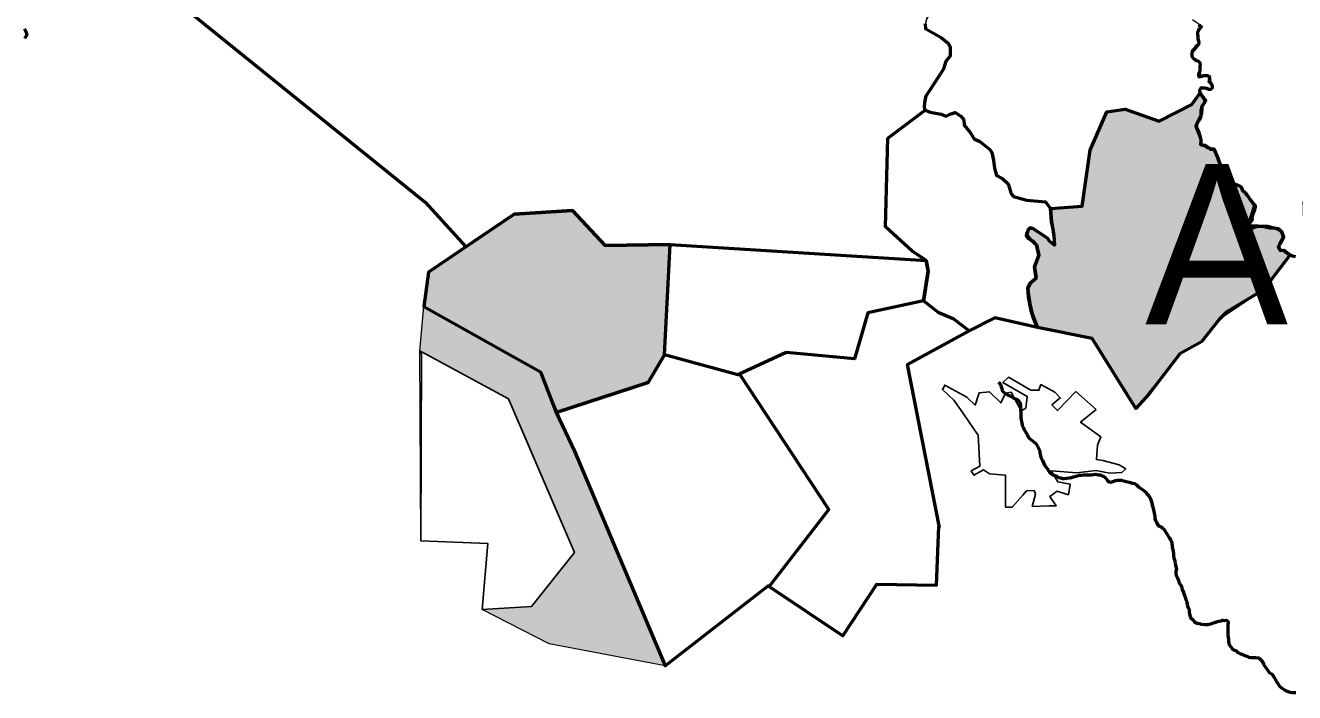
# Model space of a CAD drawing. Extents: x 553962 to 842807, y 8883888 to 9032388.
# Drawn here: x 813019 to 816974, y 9012495 to 9014576 of the extents above; entities that cross this region are included whole.
import ezdxf

# ---------------------------------------------------------------- set-up
doc = ezdxf.new("R2010")
doc.units = 0
doc.header["$LTSCALE"] = 200
for name, color, linetype, lineweight in [('21', 7, 'Continuous', 25), ('24', 7, 'Continuous', 25), ('28', 7, 'Continuous', 53), ('29', 7, 'Continuous', 53), ('35', 7, 'Continuous', 13)]:
    doc.layers.add(name, color=color, linetype=linetype, lineweight=lineweight)
doc.layers.add('41', color=7, linetype='Continuous')

msp = doc.modelspace()

# ---------------------------------------------------------------- hatches: boundary and pattern name
at = {"layer": '29'}
for points in [[(816829.7, 9013951.4), (816890.6, 9013949.9), (816914.2, 9013943.9), (816933.8, 9013934), (816939.1, 9013916.7), (816931.6, 9013898.7), (816923.3, 9013884.4), (816929.3, 9013873.9), (816941.3, 9013874.7), (816960.1, 9013860.4), (816877.3, 9013751.4), (816762.6, 9013682.3), (816739.1, 9013659), (816683.6, 9013588.5), (816616.5, 9013551.2), (816521.2, 9013427.1), (816479.6, 9013380.8), (816343.8, 9013599), (816173, 9013634), (816159.2, 9013666.3), (816153.4, 9013685.9), (816145.3, 9013728.6), (816143, 9013756.3), (816150, 9013772.4), (816168.4, 9013787.4), (816163.8, 9013823.2), (816177.6, 9013859), (816169.6, 9013891.3), (816159.2, 9013902.8), (816144.2, 9013910.9), (816138.4, 9013919), (816139.6, 9013929.3), (816147.7, 9013943.2), (816158, 9013942.1), (816173, 9013932.8), (816204.2, 9013912.1), (816209.9, 9013902.8), (816226.1, 9013890.1), (816226.1, 9013906.3), (816222.6, 9013935.1), (816216.8, 9013962.8), (816213.5, 9014004.5), (816311.8, 9014012.1), (816337.2, 9014186.9), (816389, 9014306.8), (816445.9, 9014314.9), (816552.5, 9014277.3), (816654, 9014329.1), (816680, 9014366.1), (816684.6, 9014356), (816693.2, 9014344.3), (816694.2, 9014338.1), (816692.1, 9014333.1), (816684.9, 9014321.9), (816682.2, 9014294.9), (816668.2, 9014267), (816668.3, 9014257.1), (816675.2, 9014242.1), (816679.1, 9014231.6), (816682.1, 9014218), (816681.1, 9014204.4), (816695.1, 9014202.1), (816711.7, 9014190.5), (816722.6, 9014190.8), (816734.3, 9014163.9), (816739.4, 9014148.8), (816759.3, 9014119.7), (816771, 9014104), (816778.1, 9014084.9), (816802.7, 9014075.8), (816807.2, 9014072.3), (816810.5, 9014062.7), (816822.8, 9014051.4), (816849.7, 9014013.4)], [(815028.3, 9013892.3), (814826.1, 9013889.1), (814723.9, 9013998.7), (814541.9, 9013986.8), (814275.5, 9013806.2), (814260, 9013699.3), (814623.8, 9013495.8), (814672.9, 9013368.7), (814960, 9013462.7), (815010.7, 9013548.9)], [(815013.1, 9012578), (814651.1, 9012647.1), (814441.9, 9012754.6), (814596.2, 9012763.8), (814729.8, 9012932), (814524.8, 9013411.3), (814248.4, 9013561.1), (814260, 9013699.3), (814623.8, 9013495.8)]]:
    msp.add_hatch(color=256, dxfattribs=at).paths.add_polyline_path(points)

# ---------------------------------------------------------------- linework, layer by layer
at = {"layer": '21'}
for points in [[(816355.8, 9013378.2), (816292.5, 9013433.8), (816234.8, 9013374.7), (816217.9, 9013392.3), (816244, 9013414.1), (816227.1, 9013431.7), (816183.5, 9013455.6), (816177.1, 9013438), (816152.5, 9013438.7), (816082.8, 9013478.8), (816065.2, 9013461.9), (816141.2, 9013419), (816136.3, 9013382.4), (816122.2, 9013373.3), (816102.5, 9013409.9), (816090.6, 9013431.7), (816073, 9013428.9), (816058.9, 9013398.6), (816023.7, 9013433.1), (815991.3, 9013430.3), (815978.7, 9013391.6), (815952.7, 9013416.9), (815883.7, 9013454.2), (815884.4, 9013452.8)], [(815884.4, 9013452.8), (815876.7, 9013440.1), (815912.5, 9013407.1), (815933, 9013377.5), (815953.3, 9013348), (815977.9, 9013312.4), (815987.8, 9013298), (815992.8, 9013200.9), (815966.7, 9013186.8), (815974.1, 9013173.2), (816004.8, 9013189.8), (816023.7, 9013177), (816073.7, 9013172.7), (816073.7, 9013073.5), (816094.1, 9013073.5), (816127.2, 9013110.8), (816139.1, 9013124.3), (816162.3, 9013124.9), (816166.6, 9013113.6), (816156.7, 9013075.6), (816208.8, 9013077), (816231.3, 9013077.7), (816210.9, 9013106.6), (816234.1, 9013123.5), (816269.3, 9013112.2), (816274.9, 9013144.6), (816236.2, 9013152.3), (816215.1, 9013186.8), (816296, 9013180.5), (816355.2, 9013187.5), (816398.8, 9013179.1), (816435.4, 9013181.9), (816448, 9013192.4), (816427.6, 9013205.1), (816376.3, 9013218.5), (816356.6, 9013222), (816360.1, 9013266.3), (816369.9, 9013292.4), (816307.3, 9013338.1), (816355.8, 9013378.2)]]:
    msp.add_lwpolyline(points, dxfattribs=at)
at = {"layer": '24', "lineweight": 53}
for points in [[(813015.5, 9014565.3), (813020.6, 9014556.5), (813022.8, 9014545.5), (813016.2, 9014535.3)], [(816673.9, 9014577.7), (816678.5, 9014575.6), (816683.1, 9014572.5), (816680.5, 9014567.5), (816675.4, 9014564.4), (816673.3, 9014558.3), (816671.2, 9014553.8), (816671.2, 9014548.2), (816672.2, 9014541), (816673.1, 9014533.9), (816674.6, 9014528.3), (816676.1, 9014522.7)], [(816676.1, 9014522.7), (816674.5, 9014516.6), (816670.4, 9014513), (816666.8, 9014509), (816662.7, 9014503.4), (816659.2, 9014499.8), (816655.1, 9014495.8), (816653.5, 9014489.7), (816653.5, 9014484.6), (816654.4, 9014478.5), (816658, 9014473.9), (816662, 9014470.8), (816665.5, 9014467.2), (816671.1, 9014465.1), (816675.7, 9014463.1), (816679.2, 9014459.5), (816680.2, 9014453.3), (816679.2, 9014448.3), (816679.1, 9014441.1), (816678.5, 9014433.5), (816676, 9014426.9), (816674.9, 9014421.8), (816675.9, 9014415.7), (816681, 9014416.2), (816686.6, 9014417.7), (816691.7, 9014419.2), (816696.8, 9014419.6), (816703.4, 9014419.6), (816708.4, 9014415), (816709.9, 9014409.9), (816708.3, 9014404.8), (816710.9, 9014399.7), (816714.9, 9014392.5), (816716.9, 9014386.4), (816716.8, 9014380.3), (816712.2, 9014376.2), (816706.6, 9014376.3), (816700, 9014379.4), (816693.9, 9014379.9), (816687.3, 9014380.5), (816681.7, 9014381), (816677.6, 9014374.4), (816679.1, 9014366.8), (816681.1, 9014361.7), (816684.6, 9014356), (816688.7, 9014351.4), (816693.2, 9014344.3), (816694.2, 9014338.1), (816692.1, 9014333.1), (816689, 9014329), (816685.9, 9014325), (816683.8, 9014318.8), (816682.3, 9014310.2), (816682.2, 9014303.1), (816682.2, 9014297.5), (816682.1, 9014292.4), (816679.6, 9014286.3), (816677.5, 9014281.2), (816673.4, 9014277.7), (816670.3, 9014271.6), (816668.2, 9014267), (816666.2, 9014261.9), (816668.2, 9014254.3), (816671.2, 9014248.6), (816672.7, 9014243)], [(816672.7, 9014243), (816676.2, 9014237.4), (816678.2, 9014232.3), (816680.2, 9014226.2), (816681.6, 9014219.5), (816682.1, 9014212.9), (816682.1, 9014207.3), (816685.1, 9014203.2), (816691.2, 9014201.7), (816695.8, 9014199.6), (816701.3, 9014195.5), (816707.4, 9014193.9), (816712, 9014189.8), (816718.1, 9014188.7), (816722.6, 9014190.8), (816724.1, 9014185.6), (816727.7, 9014179), (816729.7, 9014174.4), (816733.7, 9014165.7), (816736.7, 9014157), (816738.7, 9014150.9), (816741.7, 9014145.3), (816744.7, 9014141.2), (816748.2, 9014137.6), (816750.7, 9014133), (816755.8, 9014125.8), (816759.3, 9014119.7), (816763.3, 9014115.1), (816767.9, 9014111), (816769.9, 9014105.9), (816773.9, 9014098.7), (816775.9, 9014090.6), (816778.4, 9014086), (816782.4, 9014082.4), (816788.5, 9014080.3), (816796.6, 9014078.2), (816801.7, 9014075.6)], [(816801.7, 9014075.6), (816806.8, 9014072), (816810.3, 9014066.4), (816812.3, 9014061.8), (816817.8, 9014056.7), (816822.4, 9014051.1), (816826.4, 9014046.4), (816830.5, 9014040.3), (816835.5, 9014032.1), (816841.5, 9014024.4), (816847.6, 9014018.3), (816851.1, 9014014.7), (816851.1, 9014008.6), (816849, 9014001.5), (816848, 9013995.4), (816844.9, 9013990.3), (816842.8, 9013983.7), (816841.3, 9013976), (816841.9, 9013971.8), (816840.7, 9013967.5), (816831.9, 9013956.9), (816828.8, 9013951.7), (816828.8, 9013949.1), (816834.4, 9013945.5), (816840, 9013945), (816846.1, 9013944.9), (816852.7, 9013948), (816856.7, 9013948.7), (816863.9, 9013949.4), (816870, 9013949.9), (816874.9, 9013949.6), (816882.5, 9013947.2), (816887.4, 9013946.9), (816892.2, 9013945.6), (816897.7, 9013944.4), (816905.6, 9013944.4), (816911.9, 9013944.4), (816917.1, 9013943.8), (816923.5, 9013942), (816925.9, 9013939.3), (816929.4, 9013935.8), (816932.5, 9013931.7), (816935.5, 9013927.1), (816937, 9013920.9), (816937.4, 9013914.8), (816935.9, 9013909.7), (816933.8, 9013904.7), (816930.4, 9013900.4), (816928, 9013894.9), (816925.3, 9013889.5), (816924.4, 9013885.5), (816924.7, 9013882.8), (816927.7, 9013876.4), (816929.5, 9013874.6), (816934.6, 9013874.6), (816940.7, 9013874), (816945.2, 9013869.4), (816951.8, 9013864.8), (816956.4, 9013861.2), (816962, 9013859.1), (816967, 9013857.1), (816972.1, 9013856.5), (816977.2, 9013855.5)], [(816051.5, 9013463.5), (816057.1, 9013455.9), (816059.1, 9013451.3), (816061.6, 9013443.1), (816063.1, 9013437.5), (816066.1, 9013432.9), (816071.1, 9013428.8), (816076.7, 9013425.7), (816081.8, 9013422.6), (816087.9, 9013420.5), (816093.9, 9013416.4), (816099, 9013413.8), (816109.2, 9013409.2), (816115.2, 9013404), (816118.2, 9013399.4), (816119.7, 9013393.3), (816119.7, 9013387.2), (816120.1, 9013380.6), (816120.1, 9013375.5), (816120.6, 9013370.4), (816120.5, 9013363.8), (816121, 9013358.2), (816121, 9013351.5), (816122.4, 9013344.4), (816123.9, 9013336.2), (816125.4, 9013328.6), (816127.9, 9013322.5), (816129.9, 9013317.9), (816131.9, 9013313.3), (816137.4, 9013305.1), (816141.4, 9013297.4), (816144, 9013292.3), (816148, 9013287.2), (816152, 9013284.1), (816157.6, 9013280.5), (816162.7, 9013276.4), (816167.7, 9013271.8), (816171.7, 9013265.1), (816175.8, 9013257.5), (816179.8, 9013248.8), (816180.7, 9013242.7), (816182.2, 9013235), (816183.7, 9013228.9), (816186.2, 9013223.3), (816188.2, 9013218.7), (816191.2, 9013212), (816194.8, 9013204.8), (816198.4, 9013199.5), (816202.6, 9013193.5), (816208.3, 9013186.1), (816212.9, 9013179), (816220.3, 9013174.7), (816227, 9013172.3), (816232.7, 9013169.8), (816238, 9013166.3), (816244.3, 9013164.8), (816250.4, 9013162.7), (816256, 9013162.7), (816264.6, 9013164.2), (816272.3, 9013164.6), (816278.4, 9013166.1), (816285, 9013167.6), (816293.2, 9013170.1), (816303.3, 9013173.1), (816309.5, 9013173.1)], [(816309.5, 9013173.1), (816316.1, 9013174.6), (816322.7, 9013174.5), (816328.8, 9013174.5), (816334.9, 9013173.9), (816340.5, 9013173.9), (816347.6, 9013175.5), (816355.1, 9013175.8), (816363.2, 9013174.4), (816369.2, 9013173.7), (816374.5, 9013170.6), (816379.6, 9013169.1), (816385.2, 9013164.9), (816388.2, 9013160.3), (816391.2, 9013156.2), (816395.3, 9013152.1), (816402.4, 9013151.6), (816410.5, 9013154.1), (816415.6, 9013156.1), (816423.3, 9013157.6), (816428.9, 9013158), (816435, 9013158), (816442.1, 9013155.4), (816449.2, 9013153.3), (816458.8, 9013151.2), (816464.4, 9013149.2), (816470, 9013148.6), (816476.1, 9013147), (816481.2, 9013143.4), (816487.7, 9013136.8), (816494.8, 9013131.1), (816500.9, 9013127), (816505.9, 9013123.4), (816511, 9013120.3), (816513.5, 9013115.2), (816518.6, 9013110.1), (816522.6, 9013104.5)], [(816522.6, 9013104.5), (816526.6, 9013096.3), (816529.1, 9013086.6), (816530.6, 9013079.4), (816532.1, 9013074.3), (816533.5, 9013068.2), (816535.5, 9013060.6), (816537, 9013053.9), (816538.5, 9013045.3), (816538.9, 9013038.1), (816540.9, 9013032), (816543.4, 9013026.9), (816547.4, 9013019.7), (816552.5, 9013014.6), (816558.1, 9013012), (816561.6, 9013008.4), (816566.2, 9013004.3), (816571.2, 9012998.2), (816576.2, 9012990.5), (816580.2, 9012982.8), (816583.8, 9012977.2), (816587.8, 9012970.6), (816590.3, 9012966), (816591.8, 9012960.4), (816592.2, 9012953.2), (816592.2, 9012948.1), (816593.7, 9012943), (816595.2, 9012936.9), (816596.7, 9012928.8), (816597.1, 9012921.6), (816598.1, 9012915), (816600.1, 9012908.9), (816601.6, 9012900.7), (816603.5, 9012891.5), (816605, 9012885.4), (816606.5, 9012878.8), (816603.8, 9012873.5), (816603.8, 9012865.1), (816604.7, 9012860.9), (816608.8, 9012853.4), (816612.2, 9012844.2), (816614.7, 9012836.7), (816618.9, 9012831.6), (816619.9, 9012830.8), (816621.4, 9012825.7), (816622.9, 9012820.1), (816624.4, 9012814.5), (816627.9, 9012807.3), (816629.9, 9012801.2), (816633.4, 9012793), (816634.8, 9012785.9), (816638.4, 9012779.2), (816638.1, 9012774.7), (816640.6, 9012765.5), (816642.3, 9012759.6), (816644.8, 9012756.3), (816645.8, 9012751.7), (816645.8, 9012745.6), (816646.2, 9012740), (816648.7, 9012733.3), (816651.2, 9012726.2), (816655.8, 9012723.6), (816660.7, 9012716.9), (816663.2, 9012714.4), (816670.7, 9012711.1)], [(816670.7, 9012711.1), (816677.4, 9012710.2), (816682.4, 9012708.6), (816693.3, 9012706.9), (816703.3, 9012706.9), (816711.7, 9012709.4), (816714.2, 9012709.4), (816716.7, 9012710.2), (816721.7, 9012712.7), (816725.9, 9012713.6), (816734.1, 9012716.5), (816739.2, 9012717.5), (816744.8, 9012718.4), (816749.3, 9012720.5), (816754.9, 9012720.4), (816760.5, 9012720.9), (816766.1, 9012718.3), (816766.6, 9012712.7), (816766.5, 9012707.1), (816766.5, 9012701.5), (816766.5, 9012695.9), (816766.4, 9012687.7), (816766.3, 9012678.1), (816766.3, 9012673), (816766.8, 9012667.9), (816767.8, 9012660.7), (816768.2, 9012655.1), (816769.7, 9012648.5), (816772.7, 9012642.4), (816775.7, 9012637.8), (816779.8, 9012632.6), (816786.1, 9012627.3), (816791.9, 9012625.9), (816795.3, 9012621.5), (816805.4, 9012615.6), (816811.2, 9012614.8), (816816.2, 9012611.4)], [(816816.2, 9012611.4), (816825.4, 9012608.9), (816831.3, 9012605.6), (816838, 9012604.7), (816843, 9012604.7), (816852.2, 9012604.7), (816860.6, 9012603.1), (816863.5, 9012602.1), (816869, 9012597.4), (816873.1, 9012592.8), (816877.6, 9012584.1), (816880.1, 9012579), (816884.1, 9012572.9), (816888.2, 9012567.3), (816891.7, 9012562.7), (816895.2, 9012558), (816902.3, 9012553.4), (816907.3, 9012546.8), (816910.9, 9012542.2), (816913.4, 9012537.6), (816917.9, 9012529.4), (816921.9, 9012523.2), (816925, 9012518.6), (816928.5, 9012514.5), (816933.5, 9012509.4), (816939.1, 9012505.8), (816943.7, 9012502.7), (816947.8, 9012500.3), (816954.3, 9012498.1), (816959.4, 9012496.5), (816966.5, 9012495.4), (816971.6, 9012494.9), (816978.2, 9012494.9)]]:
    msp.add_lwpolyline(points, dxfattribs=at)
at = {"layer": '28'}
for points in [[(813449.8, 9014804.9), (813445.4, 9014793.2), (813442.5, 9014783), (813442.5, 9014776.4), (813457.1, 9014758.9), (813483.3, 9014737.7), (813487.7, 9014731.1), (813491.4, 9014725.3), (813489.2, 9014714.3), (813489.2, 9014708.5), (813486.3, 9014693.9), (813475.3, 9014681.4), (813469.5, 9014675.6), (813462.4, 9014673.4), (814264.7, 9014024.8), (814391.7, 9013884.9)], [(815822.6, 9014311.4), (815820.9, 9014322.3), (815821.7, 9014335.8), (815825.9, 9014356), (815836, 9014372), (815880.7, 9014440.2), (815888.2, 9014464.7), (815901.7, 9014481.5), (815901.7, 9014506.8), (815895.8, 9014518.6), (815873.1, 9014537.1), (815825.1, 9014564), (815824.3, 9014580.9)], [(815826.4, 9013842.8), (815781.5, 9013873.1), (815699.3, 9013947.5), (815706.6, 9014224.5), (815822.6, 9014311.4)], [(814391.7, 9013884.9), (814541.9, 9013986.8), (814723.9, 9013998.7), (814826.1, 9013889.1), (815028.3, 9013892.3), (815826.4, 9013842.8)]]:
    msp.add_lwpolyline(points, dxfattribs=at)
at = {"layer": '29'}
for p, q in [((815699.3, 9013947.5), (815706.6, 9014224.5)), ((815028.3, 9013892.3), (815826.4, 9013842.8))]:
    msp.add_line(p, q, dxfattribs=at)
at = {"layer": '29', "lineweight": 25}
for points in [[(815836, 9014610.4), (815827.6, 9014597.7), (815824.3, 9014580.9), (815825.1, 9014564), (815873.1, 9014537.1)], [(816680, 9014366.1), (816677.1, 9014374.3), (816683.6, 9014379.3), (816690.2, 9014379.3), (816700.7, 9014379.8), (816708.3, 9014375.8), (816714.3, 9014376.8), (816718.3, 9014381.8), (816716.3, 9014388.8), (816712.8, 9014394.9), (816708.3, 9014402.4), (816708.8, 9014408), (816709.8, 9014416), (816701.2, 9014421.1), (816690.2, 9014419.5), (816682.6, 9014416.5), (816676.6, 9014416.5), (816675.1, 9014422.1), (816680.1, 9014434), (816680.1, 9014451.1), (816679.6, 9014459.6), (816674.1, 9014463.1), (816665.5, 9014467.2), (816656.5, 9014475.2), (816653.4, 9014483.2), (816656, 9014494.3), (816663.5, 9014506.4), (816673.1, 9014513.4), (816677.1, 9014520), (816675.6, 9014525.7), (816674.1, 9014537.3), (816672.1, 9014546.8), (816672.6, 9014556.4), (816678.6, 9014566.4), (816683.6, 9014571), (816681.6, 9014574.5), (816675.1, 9014578.5)], [(815873.1, 9014537.1), (815895.8, 9014518.6), (815901.7, 9014506.8), (815901.7, 9014481.5), (815888.2, 9014464.7)], [(815888.2, 9014464.7), (815880.7, 9014440.2), (815836, 9014372), (815825.9, 9014356), (815821.7, 9014335.8), (815820.9, 9014322.3), (815822.6, 9014311.4), (815838.6, 9014305.5)], [(816445.9, 9014314.9), (816552.5, 9014277.3), (816654, 9014329.1), (816680, 9014366.1)], [(816199.4, 9014024.2), (816200.9, 9014023.8), (816213.5, 9014004.5), (816311.8, 9014012.1), (816337.2, 9014186.9), (816389, 9014306.8), (816445.9, 9014314.9)], [(815838.6, 9014305.5), (815872.2, 9014299.6), (815888.2, 9014292.8), (815897.5, 9014297.9), (815916, 9014304.6), (815934.5, 9014292.8), (815943.8, 9014281.1), (815944.6, 9014265.1), (815963.2, 9014241.5)], [(815963.2, 9014241.5), (815975.8, 9014222.1), (815983.2, 9014218.2)], [(815983.2, 9014218.2), (815992.9, 9014213.7), (815994.8, 9014212.1)], [(815994.8, 9014212.1), (815995.1, 9014212), (816013.2, 9014198.2), (816018, 9014194)], [(816018, 9014194), (816024.5, 9014189), (816025.7, 9014187.1)], [(816025.7, 9014187.1), (816030.9, 9014179.6), (816035.1, 9014162), (816035.6, 9014157.5)], [(816035.6, 9014157.5), (816036.1, 9014155.1), (816038.6, 9014134.2), (816041.6, 9014119)], [(816041.6, 9014119), (816045.5, 9014108.3), (816064.5, 9014097.9), (816081.5, 9014081.7), (816091, 9014050.4), (816092.3, 9014049)], [(816092.3, 9014049), (816100.7, 9014042.4), (816115.6, 9014037.2), (816139.5, 9014030.6)], [(816139.5, 9014030.6), (816184.9, 9014028), (816190.6, 9014026.6)], [(816190.6, 9014026.6), (816198.2, 9014026), (816199.4, 9014024.2)]]:
    msp.add_lwpolyline(points, dxfattribs=at)
at = {"layer": '29'}
for points in [[(816829.7, 9013951.4), (816890.6, 9013949.9), (816914.2, 9013943.9), (816933.8, 9013934), (816939.1, 9013916.7), (816931.6, 9013898.7), (816923.3, 9013884.4), (816929.3, 9013873.9), (816941.3, 9013874.7), (816960.1, 9013860.4), (816877.3, 9013751.4), (816762.6, 9013682.3), (816739.1, 9013659), (816683.6, 9013588.5), (816616.5, 9013551.2), (816521.2, 9013427.1), (816479.6, 9013380.8), (816343.8, 9013599), (816173, 9013634), (816159.2, 9013666.3), (816153.4, 9013685.9), (816145.3, 9013728.6), (816143, 9013756.3), (816150, 9013772.4), (816168.4, 9013787.4), (816163.8, 9013823.2), (816177.6, 9013859), (816169.6, 9013891.3), (816159.2, 9013902.8), (816144.2, 9013910.9), (816138.4, 9013919), (816139.6, 9013929.3), (816147.7, 9013943.2), (816158, 9013942.1), (816173, 9013932.8), (816204.2, 9013912.1), (816209.9, 9013902.8), (816226.1, 9013890.1), (816226.1, 9013906.3), (816222.6, 9013935.1), (816216.8, 9013962.8), (816213.5, 9014004.5), (816311.8, 9014012.1), (816337.2, 9014186.9), (816389, 9014306.8), (816445.9, 9014314.9), (816552.5, 9014277.3), (816654, 9014329.1), (816680, 9014366.1), (816684.6, 9014356), (816693.2, 9014344.3), (816694.2, 9014338.1), (816692.1, 9014333.1), (816684.9, 9014321.9), (816682.2, 9014294.9), (816668.2, 9014267), (816668.3, 9014257.1), (816675.2, 9014242.1), (816679.1, 9014231.6), (816682.1, 9014218), (816681.1, 9014204.4), (816695.1, 9014202.1), (816711.7, 9014190.5), (816722.6, 9014190.8), (816734.3, 9014163.9), (816739.4, 9014148.8), (816759.3, 9014119.7), (816771, 9014104), (816778.1, 9014084.9), (816802.7, 9014075.8), (816807.2, 9014072.3), (816810.5, 9014062.7), (816822.8, 9014051.4), (816849.7, 9014013.4)], [(815028.3, 9013892.3), (814826.1, 9013889.1), (814723.9, 9013998.7), (814541.9, 9013986.8), (814275.5, 9013806.2), (814260, 9013699.3), (814623.8, 9013495.8), (814672.9, 9013368.7), (814960, 9013462.7), (815010.7, 9013548.9)]]:
    msp.add_lwpolyline(points, close=True, dxfattribs=at)
for points in [[(815706.6, 9014224.5), (815822.6, 9014311.4), (815838.6, 9014305.5), (815872.2, 9014299.6), (815888.2, 9014292.8), (815897.5, 9014297.9), (815916, 9014304.6), (815934.5, 9014292.8), (815943.8, 9014281.1), (815944.6, 9014265.1), (815963.2, 9014241.5), (815975.1, 9014222), (815992.9, 9014213.7), (816024.5, 9014189), (816030.3, 9014179.5), (816036.1, 9014155.1), (816039.1, 9014130.4), (816041.6, 9014119.1), (816045.5, 9014108.3), (816064.5, 9014097.9), (816081.5, 9014081.7), (816091, 9014050.4), (816098.6, 9014041.9), (816139.5, 9014030.6), (816198.2, 9014026), (816213.5, 9014004.5), (816216.8, 9013962.8), (816224.3, 9013920.7), (816226.1, 9013890.1), (816209.9, 9013902.8), (816204.2, 9013912.1), (816158.1, 9013942.7), (816149.8, 9013944.2), (816143.2, 9013937.6), (816139.4, 9013922.4), (816151.7, 9013906.8), (816169.6, 9013891.3), (816177.6, 9013859), (816163.8, 9013823.2), (816168.4, 9013787.4), (816150, 9013772.4), (816143, 9013756.3), (816144.2, 9013742.4), (816149.4, 9013707.2), (816156.3, 9013676.1), (816173, 9013634), (816039.8, 9013664.1), (815960.3, 9013623.5)], [(815818.1, 9013717.4), (815832, 9013809.1), (815826.4, 9013842.8), (815781.5, 9013873.1), (815699.3, 9013947.5)], [(815389.9, 9013555.7), (815239.4, 9013486), (815010.7, 9013548.9), (815028.3, 9013892.3)], [(815826.4, 9013842.8), (815832, 9013809.1), (815818.1, 9013717.4), (815644.6, 9013679.8), (815603, 9013536.1), (815389.9, 9013555.7)], [(815818.1, 9013717.4), (815644.6, 9013679.8), (815603, 9013536.1), (815389.9, 9013555.7)], [(815960.3, 9013623.5), (815912.2, 9013659.9), (815865.3, 9013679.4), (815818.1, 9013717.4)], [(815960.3, 9013623.5), (815912.2, 9013659.9), (815865.3, 9013679.4), (815818.1, 9013717.4)], [(815867.5, 9013010.3), (815767.4, 9013518), (815960.3, 9013623.5)], [(815010.7, 9013548.9), (814960, 9013462.7), (814672.9, 9013368.7)], [(815389.9, 9013555.7), (815239.4, 9013486), (815010.7, 9013548.9)], [(815337.9, 9012826.7), (815522.8, 9013066.5), (815244.3, 9013488.9)], [(814672.9, 9013368.7), (814730.5, 9013247.7), (815013.1, 9012578), (815333.2, 9012828.3), (815565.8, 9012671.6), (815671.8, 9012832.9), (815858.3, 9012830.6), (815865.2, 9013012.6), (815867.5, 9013010.3)]]:
    msp.add_lwpolyline(points, dxfattribs=at)
at = {"layer": '29', "lineweight": 13}
msp.add_lwpolyline([(815013.1, 9012578), (814651.1, 9012647.1), (814441.9, 9012754.6), (814596.2, 9012763.8), (814729.8, 9012932), (814524.8, 9013411.3), (814248.4, 9013561.1), (814260, 9013699.3), (814623.8, 9013495.8)], close=True, dxfattribs=at)
at = {"layer": '29', "lineweight": 25}
msp.add_lwpolyline([(814253.1, 9013551.8), (814250.8, 9012968.8), (814460.3, 9012959.6), (814441.9, 9012754.6), (814596.2, 9012763.8), (814729.8, 9012932), (814524.8, 9013411.3), (814248.4, 9013561.1)], close=True, dxfattribs=at)
at = {"layer": '35'}
msp.add_lwpolyline([(816655.9, 9014594.8), (816685.8, 9014573.2), (816672.6, 9014553.2), (816677.5, 9014516.7), (816655.9, 9014490.1), (816657.6, 9014476.8), (816679.2, 9014460.2), (816680.9, 9014418.6), (816690.8, 9014422), (816712.4, 9014418.6), (816704.1, 9014400.3), (816719.1, 9014383.7), (816705.8, 9014373.8), (816697.5, 9014382.1), (816675.9, 9014375.4), (816700.8, 9014340.5), (816689.2, 9014328.9), (816687.5, 9014300.6), (816669.2, 9014260.8), (816682.5, 9014202.6), (816729, 9014186), (816739, 9014146.1), (816782.2, 9014079.6), (816803.8, 9014074.6), (816810.4, 9014063), (816850.3, 9014014.8), (816829.7, 9013951.4), (816890.6, 9013949.9), (816933.8, 9013934), (816939.1, 9013916.7), (816923.3, 9013884.4), (816929.3, 9013873.9), (816941.3, 9013874.7), (816960.1, 9013860.4), (816877.3, 9013751.4), (816739.1, 9013659), (816683.6, 9013588.5), (816616.5, 9013551.2), (816479.6, 9013380.8), (816343.8, 9013599), (816039.8, 9013664.1), (815767.4, 9013518), (815867.5, 9013010.3), (815858.3, 9012830.6), (815671.8, 9012832.9), (815565.8, 9012671.6), (815333.2, 9012828.3), (815013.1, 9012578), (814651.1, 9012647.1), (814441.9, 9012754.6), (814460.3, 9012959.6), (814250.8, 9012968.8), (814248.4, 9013561.1), (814260, 9013699.3), (814275.5, 9013806.2), (814391.7, 9013884.9), (814328.2, 9013954.9), (814264.7, 9014024.8), (813462.4, 9014673.4)], dxfattribs=at)

# ---------------------------------------------------------------- texts
at = {"layer": '41'}
msp.add_text('Arapiraca', height=500, dxfattribs=at).set_placement((816508, 9013643.2))

doc.saveas('drawing.dxf')
